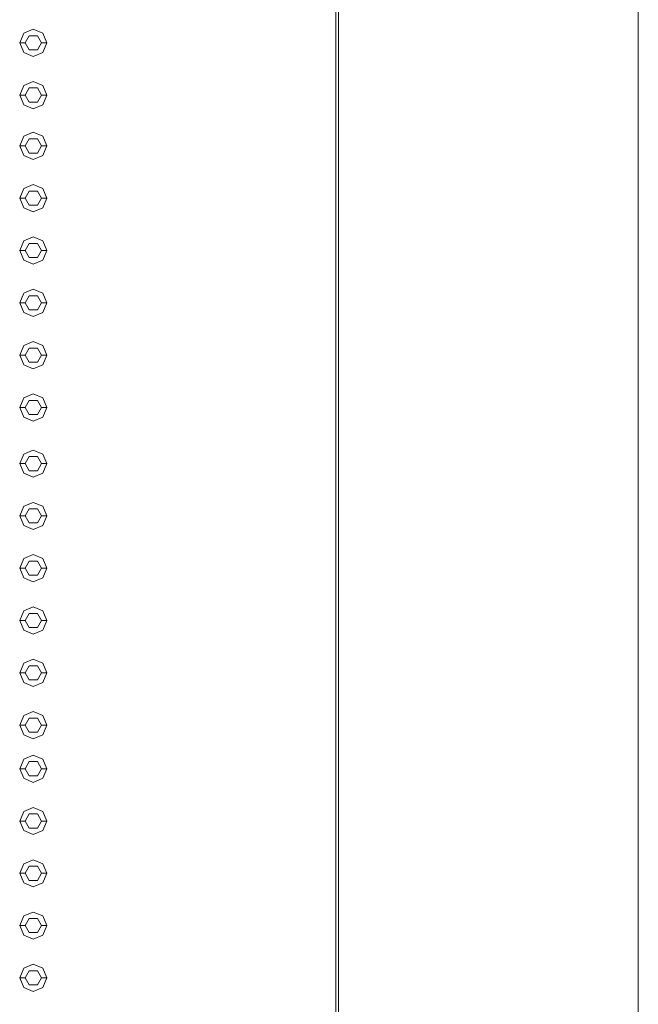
# Model space of a CAD drawing. Header units: millimetres. Extents: x 321 to 585, y -277 to 9.
# Tile 851 of 1056: x 350.77 to 351.9, y -19.51 to -17.7. Entities that reach past the tile are written whole.
import ezdxf

# ---------------------------------------------------------------- set-up
doc = ezdxf.new("R2010")
doc.units = ezdxf.units.MM
doc.header["$MEASUREMENT"] = 0
for name, color, linetype, lineweight in [('IFC-Elemento construtivo genérico-Contorno', 253, 'Continuous', 5), ('IFC-Escada-Contorno', 32, 'Continuous', 5), ('IFC-Laje-Contorno', 134, 'Continuous', 5), ('IFC-Lance de escada-Contorno', 32, 'Continuous', 5)]:
    doc.layers.add(name, color=color, linetype=linetype, lineweight=lineweight)

msp = doc.modelspace()

# ---------------------------------------------------------------- linework, layer by layer
at = {"layer": 'IFC-Elemento construtivo genérico-Contorno', "lineweight": 5}
for p, q in [((350.7692, -17.7468), (350.7765, -17.7291)), ((350.7692, -17.7468), (350.7765, -17.7291)), ((350.7765, -17.7291), (350.7942, -17.7218)), ((350.7765, -17.7291), (350.7942, -17.7218)), ((350.7942, -17.7218), (350.8119, -17.7291)), ((350.7942, -17.7218), (350.8119, -17.7291)), ((350.8119, -17.7291), (350.8192, -17.7468)), ((350.8119, -17.7291), (350.8192, -17.7468)), ((350.7692, -17.7468), (350.7792, -17.7468)), ((350.7692, -17.7468), (350.7765, -17.7645)), ((350.7692, -17.7468), (350.7792, -17.7468)), ((350.7692, -17.7468), (350.7765, -17.7645)), ((350.7792, -17.7468), (350.7867, -17.7338)), ((350.7792, -17.7468), (350.7867, -17.7338)), ((350.7792, -17.7468), (350.7867, -17.7598)), ((350.7792, -17.7468), (350.7867, -17.7598)), ((350.7867, -17.7338), (350.8017, -17.7338)), ((350.7867, -17.7338), (350.8017, -17.7338)), ((350.8017, -17.7338), (350.8092, -17.7468)), ((350.8017, -17.7338), (350.8092, -17.7468)), ((350.8017, -17.7598), (350.8092, -17.7468)), ((350.8017, -17.7598), (350.8092, -17.7468)), ((350.8092, -17.7468), (350.8192, -17.7468)), ((350.8092, -17.7468), (350.8192, -17.7468)), ((350.8119, -17.7645), (350.8192, -17.7468)), ((350.8119, -17.7645), (350.8192, -17.7468)), ((350.7765, -17.7645), (350.7942, -17.7718)), ((350.7765, -17.7645), (350.7942, -17.7718)), ((350.7867, -17.7598), (350.8017, -17.7598)), ((350.7867, -17.7598), (350.8017, -17.7598)), ((350.7942, -17.7718), (350.8119, -17.7645)), ((350.7942, -17.7718), (350.8119, -17.7645)), ((350.7765, -17.8251), (350.7942, -17.8178)), ((350.7765, -17.8251), (350.7942, -17.8178)), ((350.7942, -17.8178), (350.8119, -17.8251)), ((350.7942, -17.8178), (350.8119, -17.8251)), ((350.7692, -17.8428), (350.7765, -17.8251)), ((350.7692, -17.8428), (350.7765, -17.8251)), ((350.7792, -17.8428), (350.7867, -17.8298)), ((350.7792, -17.8428), (350.7867, -17.8298)), ((350.7867, -17.8298), (350.8017, -17.8298)), ((350.7867, -17.8298), (350.8017, -17.8298)), ((350.8017, -17.8298), (350.8092, -17.8428)), ((350.8017, -17.8298), (350.8092, -17.8428)), ((350.8119, -17.8251), (350.8192, -17.8428)), ((350.8119, -17.8251), (350.8192, -17.8428)), ((350.7692, -17.8428), (350.7792, -17.8428)), ((350.7692, -17.8428), (350.7765, -17.8605)), ((350.7692, -17.8428), (350.7792, -17.8428)), ((350.7692, -17.8428), (350.7765, -17.8605)), ((350.7792, -17.8428), (350.7867, -17.8558)), ((350.7792, -17.8428), (350.7867, -17.8558)), ((350.7867, -17.8558), (350.8017, -17.8558)), ((350.7867, -17.8558), (350.8017, -17.8558)), ((350.8017, -17.8558), (350.8092, -17.8428)), ((350.8017, -17.8558), (350.8092, -17.8428)), ((350.8092, -17.8428), (350.8192, -17.8428)), ((350.8092, -17.8428), (350.8192, -17.8428)), ((350.8119, -17.8605), (350.8192, -17.8428)), ((350.8119, -17.8605), (350.8192, -17.8428)), ((350.7765, -17.8605), (350.7942, -17.8678)), ((350.7765, -17.8605), (350.7942, -17.8678)), ((350.7942, -17.8678), (350.8119, -17.8605)), ((350.7942, -17.8678), (350.8119, -17.8605)), ((350.7692, -17.9362), (350.7765, -17.9185)), ((350.7692, -17.9362), (350.7765, -17.9185)), ((350.7765, -17.9185), (350.7942, -17.9112)), ((350.7765, -17.9185), (350.7942, -17.9112)), ((350.7792, -17.9362), (350.7867, -17.9232)), ((350.7792, -17.9362), (350.7867, -17.9232)), ((350.7867, -17.9232), (350.8017, -17.9232)), ((350.7867, -17.9232), (350.8017, -17.9232)), ((350.7942, -17.9112), (350.8119, -17.9185)), ((350.7942, -17.9112), (350.8119, -17.9185)), ((350.8017, -17.9232), (350.8092, -17.9362)), ((350.8017, -17.9232), (350.8092, -17.9362)), ((350.8119, -17.9185), (350.8192, -17.9362)), ((350.8119, -17.9185), (350.8192, -17.9362)), ((350.7692, -17.9362), (350.7792, -17.9362)), ((350.7692, -17.9362), (350.7765, -17.9539)), ((350.7692, -17.9362), (350.7792, -17.9362)), ((350.7692, -17.9362), (350.7765, -17.9539)), ((350.7792, -17.9362), (350.7867, -17.9492)), ((350.7792, -17.9362), (350.7867, -17.9492)), ((350.8017, -17.9492), (350.8092, -17.9362)), ((350.8017, -17.9492), (350.8092, -17.9362)), ((350.8092, -17.9362), (350.8192, -17.9362)), ((350.8092, -17.9362), (350.8192, -17.9362)), ((350.8119, -17.9539), (350.8192, -17.9362)), ((350.8119, -17.9539), (350.8192, -17.9362)), ((350.7765, -17.9539), (350.7942, -17.9612)), ((350.7765, -17.9539), (350.7942, -17.9612)), ((350.7867, -17.9492), (350.8017, -17.9492)), ((350.7867, -17.9492), (350.8017, -17.9492)), ((350.7942, -17.9612), (350.8119, -17.9539)), ((350.7942, -17.9612), (350.8119, -17.9539)), ((350.7692, -18.0322), (350.7765, -18.0145)), ((350.7692, -18.0322), (350.7765, -18.0145)), ((350.7765, -18.0145), (350.7942, -18.0072)), ((350.7765, -18.0145), (350.7942, -18.0072)), ((350.7792, -18.0322), (350.7867, -18.0192)), ((350.7792, -18.0322), (350.7867, -18.0192)), ((350.7867, -18.0192), (350.8017, -18.0192)), ((350.7867, -18.0192), (350.8017, -18.0192)), ((350.7942, -18.0072), (350.8119, -18.0145)), ((350.7942, -18.0072), (350.8119, -18.0145)), ((350.8017, -18.0192), (350.8092, -18.0322)), ((350.8017, -18.0192), (350.8092, -18.0322)), ((350.8119, -18.0145), (350.8192, -18.0322)), ((350.8119, -18.0145), (350.8192, -18.0322)), ((350.7692, -18.0322), (350.7792, -18.0322)), ((350.7692, -18.0322), (350.7765, -18.0499)), ((350.7692, -18.0322), (350.7792, -18.0322)), ((350.7692, -18.0322), (350.7765, -18.0499)), ((350.7792, -18.0322), (350.7867, -18.0452)), ((350.7792, -18.0322), (350.7867, -18.0452)), ((350.8017, -18.0452), (350.8092, -18.0322)), ((350.8017, -18.0452), (350.8092, -18.0322)), ((350.8092, -18.0322), (350.8192, -18.0322)), ((350.8092, -18.0322), (350.8192, -18.0322)), ((350.8119, -18.0499), (350.8192, -18.0322)), ((350.8119, -18.0499), (350.8192, -18.0322)), ((350.7765, -18.0499), (350.7942, -18.0572)), ((350.7765, -18.0499), (350.7942, -18.0572)), ((350.7867, -18.0452), (350.8017, -18.0452)), ((350.7867, -18.0452), (350.8017, -18.0452)), ((350.7942, -18.0572), (350.8119, -18.0499)), ((350.7942, -18.0572), (350.8119, -18.0499)), ((350.7765, -18.1105), (350.7942, -18.1032)), ((350.7765, -18.1105), (350.7942, -18.1032)), ((350.7942, -18.1032), (350.8119, -18.1105)), ((350.7942, -18.1032), (350.8119, -18.1105)), ((350.7692, -18.1282), (350.7765, -18.1105)), ((350.7692, -18.1282), (350.7765, -18.1105)), ((350.7792, -18.1282), (350.7867, -18.1152)), ((350.7792, -18.1282), (350.7867, -18.1152)), ((350.7867, -18.1152), (350.8017, -18.1152)), ((350.7867, -18.1152), (350.8017, -18.1152)), ((350.8017, -18.1152), (350.8092, -18.1282)), ((350.8017, -18.1152), (350.8092, -18.1282)), ((350.8119, -18.1105), (350.8192, -18.1282)), ((350.8119, -18.1105), (350.8192, -18.1282)), ((350.7692, -18.1282), (350.7792, -18.1282)), ((350.7692, -18.1282), (350.7765, -18.1459)), ((350.7692, -18.1282), (350.7792, -18.1282)), ((350.7692, -18.1282), (350.7765, -18.1459)), ((350.7765, -18.1459), (350.7942, -18.1532)), ((350.7765, -18.1459), (350.7942, -18.1532)), ((350.7792, -18.1282), (350.7867, -18.1412)), ((350.7792, -18.1282), (350.7867, -18.1412)), ((350.7867, -18.1412), (350.8017, -18.1412)), ((350.7867, -18.1412), (350.8017, -18.1412)), ((350.7942, -18.1532), (350.8119, -18.1459)), ((350.7942, -18.1532), (350.8119, -18.1459)), ((350.8017, -18.1412), (350.8092, -18.1282)), ((350.8017, -18.1412), (350.8092, -18.1282)), ((350.8092, -18.1282), (350.8192, -18.1282)), ((350.8092, -18.1282), (350.8192, -18.1282)), ((350.8119, -18.1459), (350.8192, -18.1282)), ((350.8119, -18.1459), (350.8192, -18.1282)), ((350.7765, -18.2065), (350.7942, -18.1992)), ((350.7765, -18.2065), (350.7942, -18.1992)), ((350.7942, -18.1992), (350.8119, -18.2065)), ((350.7942, -18.1992), (350.8119, -18.2065)), ((350.7692, -18.2242), (350.7765, -18.2065)), ((350.7692, -18.2242), (350.7765, -18.2065)), ((350.7792, -18.2242), (350.7867, -18.2112)), ((350.7792, -18.2242), (350.7867, -18.2112)), ((350.7867, -18.2112), (350.8017, -18.2112)), ((350.7867, -18.2112), (350.8017, -18.2112)), ((350.8017, -18.2112), (350.8092, -18.2242)), ((350.8017, -18.2112), (350.8092, -18.2242)), ((350.8119, -18.2065), (350.8192, -18.2242)), ((350.8119, -18.2065), (350.8192, -18.2242)), ((350.7692, -18.2242), (350.7792, -18.2242)), ((350.7692, -18.2242), (350.7765, -18.2419)), ((350.7692, -18.2242), (350.7792, -18.2242)), ((350.7692, -18.2242), (350.7765, -18.2419)), ((350.7792, -18.2242), (350.7867, -18.2372)), ((350.7792, -18.2242), (350.7867, -18.2372)), ((350.8017, -18.2372), (350.8092, -18.2242)), ((350.8017, -18.2372), (350.8092, -18.2242)), ((350.8092, -18.2242), (350.8192, -18.2242)), ((350.8092, -18.2242), (350.8192, -18.2242)), ((350.8119, -18.2419), (350.8192, -18.2242)), ((350.8119, -18.2419), (350.8192, -18.2242)), ((350.7765, -18.2419), (350.7942, -18.2492)), ((350.7765, -18.2419), (350.7942, -18.2492)), ((350.7867, -18.2372), (350.8017, -18.2372)), ((350.7867, -18.2372), (350.8017, -18.2372)), ((350.7942, -18.2492), (350.8119, -18.2419)), ((350.7942, -18.2492), (350.8119, -18.2419)), ((350.7692, -18.3202), (350.7765, -18.3025)), ((350.7692, -18.3202), (350.7765, -18.3025)), ((350.7765, -18.3025), (350.7942, -18.2952)), ((350.7765, -18.3025), (350.7942, -18.2952)), ((350.7792, -18.3202), (350.7867, -18.3072)), ((350.7792, -18.3202), (350.7867, -18.3072)), ((350.7867, -18.3072), (350.8017, -18.3072)), ((350.7867, -18.3072), (350.8017, -18.3072)), ((350.7942, -18.2952), (350.8119, -18.3025)), ((350.7942, -18.2952), (350.8119, -18.3025)), ((350.8017, -18.3072), (350.8092, -18.3202)), ((350.8017, -18.3072), (350.8092, -18.3202)), ((350.8119, -18.3025), (350.8192, -18.3202)), ((350.8119, -18.3025), (350.8192, -18.3202)), ((350.7692, -18.3202), (350.7792, -18.3202)), ((350.7692, -18.3202), (350.7765, -18.3379)), ((350.7692, -18.3202), (350.7792, -18.3202)), ((350.7692, -18.3202), (350.7765, -18.3379)), ((350.7792, -18.3202), (350.7867, -18.3332)), ((350.7792, -18.3202), (350.7867, -18.3332)), ((350.8017, -18.3332), (350.8092, -18.3202)), ((350.8017, -18.3332), (350.8092, -18.3202)), ((350.8092, -18.3202), (350.8192, -18.3202)), ((350.8092, -18.3202), (350.8192, -18.3202)), ((350.8119, -18.3379), (350.8192, -18.3202)), ((350.8119, -18.3379), (350.8192, -18.3202)), ((350.7765, -18.3379), (350.7942, -18.3452)), ((350.7765, -18.3379), (350.7942, -18.3452)), ((350.7867, -18.3332), (350.8017, -18.3332)), ((350.7867, -18.3332), (350.8017, -18.3332)), ((350.7942, -18.3452), (350.8119, -18.3379)), ((350.7942, -18.3452), (350.8119, -18.3379)), ((350.7692, -18.4162), (350.7765, -18.3985)), ((350.7692, -18.4162), (350.7765, -18.3985)), ((350.7765, -18.3985), (350.7942, -18.3912)), ((350.7765, -18.3985), (350.7942, -18.3912)), ((350.7942, -18.3912), (350.8119, -18.3985)), ((350.7942, -18.3912), (350.8119, -18.3985)), ((350.8119, -18.3985), (350.8192, -18.4162)), ((350.8119, -18.3985), (350.8192, -18.4162)), ((350.7692, -18.4162), (350.7792, -18.4162)), ((350.7692, -18.4162), (350.7765, -18.4339)), ((350.7692, -18.4162), (350.7792, -18.4162)), ((350.7692, -18.4162), (350.7765, -18.4339)), ((350.7792, -18.4162), (350.7867, -18.4032)), ((350.7792, -18.4162), (350.7867, -18.4032)), ((350.7792, -18.4162), (350.7867, -18.4292)), ((350.7792, -18.4162), (350.7867, -18.4292)), ((350.7867, -18.4032), (350.8017, -18.4032)), ((350.7867, -18.4032), (350.8017, -18.4032)), ((350.8017, -18.4032), (350.8092, -18.4162)), ((350.8017, -18.4032), (350.8092, -18.4162)), ((350.8017, -18.4292), (350.8092, -18.4162)), ((350.8017, -18.4292), (350.8092, -18.4162)), ((350.8092, -18.4162), (350.8192, -18.4162)), ((350.8092, -18.4162), (350.8192, -18.4162)), ((350.8119, -18.4339), (350.8192, -18.4162)), ((350.8119, -18.4339), (350.8192, -18.4162)), ((350.7765, -18.4339), (350.7942, -18.4412)), ((350.7765, -18.4339), (350.7942, -18.4412)), ((350.7867, -18.4292), (350.8017, -18.4292)), ((350.7867, -18.4292), (350.8017, -18.4292)), ((350.7942, -18.4412), (350.8119, -18.4339)), ((350.7942, -18.4412), (350.8119, -18.4339)), ((350.7692, -18.5194), (350.7765, -18.5017)), ((350.7692, -18.5194), (350.7765, -18.5017)), ((350.7765, -18.5017), (350.7942, -18.4944)), ((350.7765, -18.5017), (350.7942, -18.4944)), ((350.7792, -18.5194), (350.7867, -18.5064)), ((350.7792, -18.5194), (350.7867, -18.5064)), ((350.7867, -18.5064), (350.8017, -18.5064)), ((350.7867, -18.5064), (350.8017, -18.5064)), ((350.7942, -18.4944), (350.8119, -18.5017)), ((350.7942, -18.4944), (350.8119, -18.5017)), ((350.8017, -18.5064), (350.8092, -18.5194)), ((350.8017, -18.5064), (350.8092, -18.5194)), ((350.8119, -18.5017), (350.8192, -18.5194)), ((350.8119, -18.5017), (350.8192, -18.5194)), ((350.7692, -18.5194), (350.7792, -18.5194)), ((350.7692, -18.5194), (350.7765, -18.537)), ((350.7692, -18.5194), (350.7792, -18.5194)), ((350.7692, -18.5194), (350.7765, -18.537)), ((350.7792, -18.5194), (350.7867, -18.5323)), ((350.7792, -18.5194), (350.7867, -18.5323)), ((350.8017, -18.5323), (350.8092, -18.5194)), ((350.8017, -18.5323), (350.8092, -18.5194)), ((350.8092, -18.5194), (350.8192, -18.5194)), ((350.8092, -18.5194), (350.8192, -18.5194)), ((350.8119, -18.537), (350.8192, -18.5194)), ((350.8119, -18.537), (350.8192, -18.5194)), ((350.7765, -18.537), (350.7942, -18.5444)), ((350.7765, -18.537), (350.7942, -18.5444)), ((350.7867, -18.5323), (350.8017, -18.5323)), ((350.7867, -18.5323), (350.8017, -18.5323)), ((350.7942, -18.5444), (350.8119, -18.537)), ((350.7942, -18.5444), (350.8119, -18.537)), ((350.7692, -18.6154), (350.7765, -18.5977)), ((350.7692, -18.6154), (350.7765, -18.5977)), ((350.7765, -18.5977), (350.7942, -18.5904)), ((350.7765, -18.5977), (350.7942, -18.5904)), ((350.7942, -18.5904), (350.8119, -18.5977)), ((350.7942, -18.5904), (350.8119, -18.5977)), ((350.8119, -18.5977), (350.8192, -18.6154)), ((350.8119, -18.5977), (350.8192, -18.6154)), ((350.7692, -18.6154), (350.7792, -18.6154)), ((350.7692, -18.6154), (350.7765, -18.633)), ((350.7692, -18.6154), (350.7792, -18.6154)), ((350.7692, -18.6154), (350.7765, -18.633)), ((350.7792, -18.6154), (350.7867, -18.6024)), ((350.7792, -18.6154), (350.7867, -18.6024)), ((350.7792, -18.6154), (350.7867, -18.6283)), ((350.7792, -18.6154), (350.7867, -18.6283)), ((350.7867, -18.6024), (350.8017, -18.6024)), ((350.7867, -18.6024), (350.8017, -18.6024)), ((350.8017, -18.6024), (350.8092, -18.6154)), ((350.8017, -18.6024), (350.8092, -18.6154)), ((350.8017, -18.6283), (350.8092, -18.6154)), ((350.8017, -18.6283), (350.8092, -18.6154)), ((350.8092, -18.6154), (350.8192, -18.6154)), ((350.8092, -18.6154), (350.8192, -18.6154)), ((350.8119, -18.633), (350.8192, -18.6154)), ((350.8119, -18.633), (350.8192, -18.6154)), ((350.7765, -18.633), (350.7942, -18.6404)), ((350.7765, -18.633), (350.7942, -18.6404)), ((350.7867, -18.6283), (350.8017, -18.6283)), ((350.7867, -18.6283), (350.8017, -18.6283)), ((350.7942, -18.6404), (350.8119, -18.633)), ((350.7942, -18.6404), (350.8119, -18.633)), ((350.7765, -18.6937), (350.7942, -18.6864)), ((350.7765, -18.6937), (350.7942, -18.6864)), ((350.7942, -18.6864), (350.8119, -18.6937)), ((350.7942, -18.6864), (350.8119, -18.6937)), ((350.7692, -18.7114), (350.7765, -18.6937)), ((350.7692, -18.7114), (350.7765, -18.6937)), ((350.7792, -18.7114), (350.7867, -18.6984)), ((350.7792, -18.7114), (350.7867, -18.6984)), ((350.7867, -18.6984), (350.8017, -18.6984)), ((350.7867, -18.6984), (350.8017, -18.6984)), ((350.8017, -18.6984), (350.8092, -18.7114)), ((350.8017, -18.6984), (350.8092, -18.7114)), ((350.8119, -18.6937), (350.8192, -18.7114)), ((350.8119, -18.6937), (350.8192, -18.7114)), ((350.7692, -18.7114), (350.7792, -18.7114)), ((350.7692, -18.7114), (350.7765, -18.729)), ((350.7692, -18.7114), (350.7792, -18.7114)), ((350.7692, -18.7114), (350.7765, -18.729)), ((350.7792, -18.7114), (350.7867, -18.7243)), ((350.7792, -18.7114), (350.7867, -18.7243)), ((350.8017, -18.7243), (350.8092, -18.7114)), ((350.8017, -18.7243), (350.8092, -18.7114)), ((350.8092, -18.7114), (350.8192, -18.7114)), ((350.8092, -18.7114), (350.8192, -18.7114)), ((350.8119, -18.729), (350.8192, -18.7114)), ((350.8119, -18.729), (350.8192, -18.7114)), ((350.7765, -18.729), (350.7942, -18.7364)), ((350.7765, -18.729), (350.7942, -18.7364)), ((350.7867, -18.7243), (350.8017, -18.7243)), ((350.7867, -18.7243), (350.8017, -18.7243)), ((350.7942, -18.7364), (350.8119, -18.729)), ((350.7942, -18.7364), (350.8119, -18.729)), ((350.7692, -18.8074), (350.7765, -18.7897)), ((350.7692, -18.8074), (350.7765, -18.7897)), ((350.7765, -18.7897), (350.7942, -18.7824)), ((350.7765, -18.7897), (350.7942, -18.7824)), ((350.7792, -18.8074), (350.7867, -18.7944)), ((350.7792, -18.8074), (350.7867, -18.7944)), ((350.7867, -18.7944), (350.8017, -18.7944)), ((350.7867, -18.7944), (350.8017, -18.7944)), ((350.7942, -18.7824), (350.8119, -18.7897)), ((350.7942, -18.7824), (350.8119, -18.7897)), ((350.8017, -18.7944), (350.8092, -18.8074)), ((350.8017, -18.7944), (350.8092, -18.8074)), ((350.8119, -18.7897), (350.8192, -18.8074)), ((350.8119, -18.7897), (350.8192, -18.8074)), ((350.7692, -18.8074), (350.7792, -18.8074)), ((350.7692, -18.8074), (350.7765, -18.825)), ((350.7692, -18.8074), (350.7792, -18.8074)), ((350.7692, -18.8074), (350.7765, -18.825)), ((350.7792, -18.8074), (350.7867, -18.8203)), ((350.7792, -18.8074), (350.7867, -18.8203)), ((350.8017, -18.8203), (350.8092, -18.8074)), ((350.8017, -18.8203), (350.8092, -18.8074)), ((350.8092, -18.8074), (350.8192, -18.8074)), ((350.8092, -18.8074), (350.8192, -18.8074)), ((350.8119, -18.825), (350.8192, -18.8074)), ((350.8119, -18.825), (350.8192, -18.8074)), ((350.7765, -18.825), (350.7942, -18.8324)), ((350.7765, -18.825), (350.7942, -18.8324)), ((350.7867, -18.8203), (350.8017, -18.8203)), ((350.7867, -18.8203), (350.8017, -18.8203)), ((350.7942, -18.8324), (350.8119, -18.825)), ((350.7942, -18.8324), (350.8119, -18.825)), ((350.7692, -18.9034), (350.7765, -18.8857)), ((350.7692, -18.9034), (350.7765, -18.8857)), ((350.7765, -18.8857), (350.7942, -18.8784)), ((350.7765, -18.8857), (350.7942, -18.8784)), ((350.7942, -18.8784), (350.8119, -18.8857)), ((350.7942, -18.8784), (350.8119, -18.8857)), ((350.8119, -18.8857), (350.8192, -18.9034)), ((350.8119, -18.8857), (350.8192, -18.9034)), ((350.7692, -18.9034), (350.7792, -18.9034)), ((350.7692, -18.9034), (350.7765, -18.921)), ((350.7692, -18.9034), (350.7792, -18.9034)), ((350.7692, -18.9034), (350.7765, -18.921)), ((350.7792, -18.9034), (350.7867, -18.8904)), ((350.7792, -18.9034), (350.7867, -18.8904)), ((350.7792, -18.9034), (350.7867, -18.9163)), ((350.7792, -18.9034), (350.7867, -18.9163)), ((350.7867, -18.8904), (350.8017, -18.8904)), ((350.7867, -18.8904), (350.8017, -18.8904)), ((350.8017, -18.8904), (350.8092, -18.9034)), ((350.8017, -18.8904), (350.8092, -18.9034)), ((350.8017, -18.9163), (350.8092, -18.9034)), ((350.8017, -18.9163), (350.8092, -18.9034)), ((350.8092, -18.9034), (350.8192, -18.9034)), ((350.8092, -18.9034), (350.8192, -18.9034)), ((350.8119, -18.921), (350.8192, -18.9034)), ((350.8119, -18.921), (350.8192, -18.9034)), ((350.7765, -18.921), (350.7942, -18.9284)), ((350.7765, -18.921), (350.7942, -18.9284)), ((350.7867, -18.9163), (350.8017, -18.9163)), ((350.7867, -18.9163), (350.8017, -18.9163)), ((350.7942, -18.9284), (350.8119, -18.921)), ((350.7942, -18.9284), (350.8119, -18.921)), ((350.7765, -18.9817), (350.7942, -18.9744)), ((350.7765, -18.9817), (350.7942, -18.9744)), ((350.7942, -18.9744), (350.8119, -18.9817)), ((350.7942, -18.9744), (350.8119, -18.9817)), ((350.7692, -18.9994), (350.7765, -18.9817)), ((350.7692, -18.9994), (350.7765, -18.9817)), ((350.7792, -18.9994), (350.7867, -18.9864)), ((350.7792, -18.9994), (350.7867, -18.9864)), ((350.7867, -18.9864), (350.8017, -18.9864)), ((350.7867, -18.9864), (350.8017, -18.9864)), ((350.8017, -18.9864), (350.8092, -18.9994)), ((350.8017, -18.9864), (350.8092, -18.9994)), ((350.8119, -18.9817), (350.8192, -18.9994)), ((350.8119, -18.9817), (350.8192, -18.9994)), ((350.7692, -18.9994), (350.7792, -18.9994)), ((350.7692, -18.9994), (350.7765, -19.017)), ((350.7692, -18.9994), (350.7792, -18.9994)), ((350.7692, -18.9994), (350.7765, -19.017)), ((350.7792, -18.9994), (350.7867, -19.0123)), ((350.7792, -18.9994), (350.7867, -19.0123)), ((350.7867, -19.0123), (350.8017, -19.0123)), ((350.7867, -19.0123), (350.8017, -19.0123)), ((350.8017, -19.0123), (350.8092, -18.9994)), ((350.8017, -19.0123), (350.8092, -18.9994)), ((350.8092, -18.9994), (350.8192, -18.9994)), ((350.8092, -18.9994), (350.8192, -18.9994)), ((350.8119, -19.017), (350.8192, -18.9994)), ((350.8119, -19.017), (350.8192, -18.9994)), ((350.7765, -19.017), (350.7942, -19.0244)), ((350.7765, -19.017), (350.7942, -19.0244)), ((350.7942, -19.0244), (350.8119, -19.017)), ((350.7942, -19.0244), (350.8119, -19.017)), ((350.7692, -19.0794), (350.7765, -19.0617)), ((350.7692, -19.0794), (350.7765, -19.0617)), ((350.7765, -19.0617), (350.7942, -19.0544)), ((350.7765, -19.0617), (350.7942, -19.0544)), ((350.7792, -19.0794), (350.7867, -19.0664)), ((350.7792, -19.0794), (350.7867, -19.0664)), ((350.7867, -19.0664), (350.8017, -19.0664)), ((350.7867, -19.0664), (350.8017, -19.0664)), ((350.7942, -19.0544), (350.8119, -19.0617)), ((350.7942, -19.0544), (350.8119, -19.0617)), ((350.8017, -19.0664), (350.8092, -19.0794)), ((350.8017, -19.0664), (350.8092, -19.0794)), ((350.8119, -19.0617), (350.8192, -19.0794)), ((350.8119, -19.0617), (350.8192, -19.0794)), ((350.7692, -19.0794), (350.7792, -19.0794)), ((350.7692, -19.0794), (350.7765, -19.097)), ((350.7692, -19.0794), (350.7792, -19.0794)), ((350.7692, -19.0794), (350.7765, -19.097)), ((350.7792, -19.0794), (350.7867, -19.0923)), ((350.7792, -19.0794), (350.7867, -19.0923)), ((350.8017, -19.0923), (350.8092, -19.0794)), ((350.8017, -19.0923), (350.8092, -19.0794)), ((350.8092, -19.0794), (350.8192, -19.0794)), ((350.8092, -19.0794), (350.8192, -19.0794)), ((350.8119, -19.097), (350.8192, -19.0794)), ((350.8119, -19.097), (350.8192, -19.0794)), ((350.7765, -19.097), (350.7942, -19.1044)), ((350.7765, -19.097), (350.7942, -19.1044)), ((350.7867, -19.0923), (350.8017, -19.0923)), ((350.7867, -19.0923), (350.8017, -19.0923)), ((350.7942, -19.1044), (350.8119, -19.097)), ((350.7942, -19.1044), (350.8119, -19.097)), ((350.7692, -19.1754), (350.7765, -19.1577)), ((350.7692, -19.1754), (350.7765, -19.1577)), ((350.7765, -19.1577), (350.7942, -19.1504)), ((350.7765, -19.1577), (350.7942, -19.1504)), ((350.7942, -19.1504), (350.8119, -19.1577)), ((350.7942, -19.1504), (350.8119, -19.1577)), ((350.8119, -19.1577), (350.8192, -19.1754)), ((350.8119, -19.1577), (350.8192, -19.1754)), ((350.7692, -19.1754), (350.7792, -19.1754)), ((350.7692, -19.1754), (350.7765, -19.193)), ((350.7692, -19.1754), (350.7792, -19.1754)), ((350.7692, -19.1754), (350.7765, -19.193)), ((350.7792, -19.1754), (350.7867, -19.1624)), ((350.7792, -19.1754), (350.7867, -19.1624)), ((350.7792, -19.1754), (350.7867, -19.1883)), ((350.7792, -19.1754), (350.7867, -19.1883)), ((350.7867, -19.1624), (350.8017, -19.1624)), ((350.7867, -19.1624), (350.8017, -19.1624)), ((350.8017, -19.1624), (350.8092, -19.1754)), ((350.8017, -19.1624), (350.8092, -19.1754)), ((350.8017, -19.1883), (350.8092, -19.1754)), ((350.8017, -19.1883), (350.8092, -19.1754)), ((350.8092, -19.1754), (350.8192, -19.1754)), ((350.8092, -19.1754), (350.8192, -19.1754)), ((350.8119, -19.193), (350.8192, -19.1754)), ((350.8119, -19.193), (350.8192, -19.1754)), ((350.7765, -19.193), (350.7942, -19.2004)), ((350.7765, -19.193), (350.7942, -19.2004)), ((350.7867, -19.1883), (350.8017, -19.1883)), ((350.7867, -19.1883), (350.8017, -19.1883)), ((350.7942, -19.2004), (350.8119, -19.193)), ((350.7942, -19.2004), (350.8119, -19.193)), ((350.7765, -19.2537), (350.7942, -19.2464)), ((350.7765, -19.2537), (350.7942, -19.2464)), ((350.7942, -19.2464), (350.8119, -19.2537)), ((350.7942, -19.2464), (350.8119, -19.2537)), ((350.7692, -19.2714), (350.7765, -19.2537)), ((350.7692, -19.2714), (350.7765, -19.2537)), ((350.7792, -19.2714), (350.7867, -19.2584)), ((350.7792, -19.2714), (350.7867, -19.2584)), ((350.7867, -19.2584), (350.8017, -19.2584)), ((350.7867, -19.2584), (350.8017, -19.2584)), ((350.8017, -19.2584), (350.8092, -19.2714)), ((350.8017, -19.2584), (350.8092, -19.2714)), ((350.8119, -19.2537), (350.8192, -19.2714)), ((350.8119, -19.2537), (350.8192, -19.2714)), ((350.7692, -19.2714), (350.7792, -19.2714)), ((350.7692, -19.2714), (350.7765, -19.289)), ((350.7692, -19.2714), (350.7792, -19.2714)), ((350.7692, -19.2714), (350.7765, -19.289)), ((350.7792, -19.2714), (350.7867, -19.2843)), ((350.7792, -19.2714), (350.7867, -19.2843)), ((350.7867, -19.2843), (350.8017, -19.2843)), ((350.7867, -19.2843), (350.8017, -19.2843)), ((350.8017, -19.2843), (350.8092, -19.2714)), ((350.8017, -19.2843), (350.8092, -19.2714)), ((350.8092, -19.2714), (350.8192, -19.2714)), ((350.8092, -19.2714), (350.8192, -19.2714)), ((350.8119, -19.289), (350.8192, -19.2714)), ((350.8119, -19.289), (350.8192, -19.2714)), ((350.7765, -19.289), (350.7942, -19.2964)), ((350.7765, -19.289), (350.7942, -19.2964)), ((350.7942, -19.2964), (350.8119, -19.289)), ((350.7942, -19.2964), (350.8119, -19.289)), ((350.7692, -19.3674), (350.7765, -19.3497)), ((350.7692, -19.3674), (350.7765, -19.3497)), ((350.7765, -19.3497), (350.7942, -19.3424)), ((350.7765, -19.3497), (350.7942, -19.3424)), ((350.7792, -19.3674), (350.7867, -19.3544)), ((350.7792, -19.3674), (350.7867, -19.3544)), ((350.7867, -19.3544), (350.8017, -19.3544)), ((350.7867, -19.3544), (350.8017, -19.3544)), ((350.7942, -19.3424), (350.8119, -19.3497)), ((350.7942, -19.3424), (350.8119, -19.3497)), ((350.8017, -19.3544), (350.8092, -19.3674)), ((350.8017, -19.3544), (350.8092, -19.3674)), ((350.8119, -19.3497), (350.8192, -19.3674)), ((350.8119, -19.3497), (350.8192, -19.3674)), ((350.7692, -19.3674), (350.7792, -19.3674)), ((350.7692, -19.3674), (350.7765, -19.385)), ((350.7692, -19.3674), (350.7792, -19.3674)), ((350.7692, -19.3674), (350.7765, -19.385)), ((350.7792, -19.3674), (350.7867, -19.3803)), ((350.7792, -19.3674), (350.7867, -19.3803)), ((350.8017, -19.3803), (350.8092, -19.3674)), ((350.8017, -19.3803), (350.8092, -19.3674)), ((350.8092, -19.3674), (350.8192, -19.3674)), ((350.8092, -19.3674), (350.8192, -19.3674)), ((350.8119, -19.385), (350.8192, -19.3674)), ((350.8119, -19.385), (350.8192, -19.3674)), ((350.7765, -19.385), (350.7942, -19.3924)), ((350.7765, -19.385), (350.7942, -19.3924)), ((350.7867, -19.3803), (350.8017, -19.3803)), ((350.7867, -19.3803), (350.8017, -19.3803)), ((350.7942, -19.3924), (350.8119, -19.385)), ((350.7942, -19.3924), (350.8119, -19.385)), ((350.7692, -19.4634), (350.7765, -19.4457)), ((350.7692, -19.4634), (350.7765, -19.4457)), ((350.7765, -19.4457), (350.7942, -19.4384)), ((350.7765, -19.4457), (350.7942, -19.4384)), ((350.7942, -19.4384), (350.8119, -19.4457)), ((350.7942, -19.4384), (350.8119, -19.4457)), ((350.8119, -19.4457), (350.8192, -19.4634)), ((350.8119, -19.4457), (350.8192, -19.4634)), ((350.7692, -19.4634), (350.7792, -19.4634)), ((350.7692, -19.4634), (350.7765, -19.481)), ((350.7692, -19.4634), (350.7792, -19.4634)), ((350.7692, -19.4634), (350.7765, -19.481)), ((350.7792, -19.4634), (350.7867, -19.4504)), ((350.7792, -19.4634), (350.7867, -19.4504)), ((350.7792, -19.4634), (350.7867, -19.4763)), ((350.7792, -19.4634), (350.7867, -19.4763)), ((350.7867, -19.4504), (350.8017, -19.4504)), ((350.7867, -19.4504), (350.8017, -19.4504)), ((350.8017, -19.4504), (350.8092, -19.4634)), ((350.8017, -19.4504), (350.8092, -19.4634)), ((350.8017, -19.4763), (350.8092, -19.4634)), ((350.8017, -19.4763), (350.8092, -19.4634)), ((350.8092, -19.4634), (350.8192, -19.4634)), ((350.8092, -19.4634), (350.8192, -19.4634)), ((350.8119, -19.481), (350.8192, -19.4634)), ((350.8119, -19.481), (350.8192, -19.4634)), ((350.7765, -19.481), (350.7942, -19.4884)), ((350.7765, -19.481), (350.7942, -19.4884)), ((350.7867, -19.4763), (350.8017, -19.4763)), ((350.7867, -19.4763), (350.8017, -19.4763)), ((350.7942, -19.4884), (350.8119, -19.481)), ((350.7942, -19.4884), (350.8119, -19.481))]:
    msp.add_line(p, q, dxfattribs=at)
at = {"layer": 'IFC-Escada-Contorno', "color": 7, "lineweight": 5}
for p, q in [((351.3542, -20.148), (351.3542, -17.2242)), ((351.9042, -20.148), (351.9042, -17.2242))]:
    msp.add_line(p, q, dxfattribs=at)
at = {"layer": 'IFC-Laje-Contorno', "color": 7, "lineweight": 5}
msp.add_line((351.3491, -20.148), (351.3491, -17.2242), dxfattribs=at)
msp.add_line((351.3491, -20.148), (351.3491, -17.2242), dxfattribs=at)
at = {"layer": 'IFC-Lance de escada-Contorno', "color": 7, "lineweight": 5}
for p, q in [((351.3542, -20.148), (351.3542, -17.2242)), ((351.9042, -20.148), (351.9042, -17.2242))]:
    msp.add_line(p, q, dxfattribs=at)

doc.saveas('drawing.dxf')
